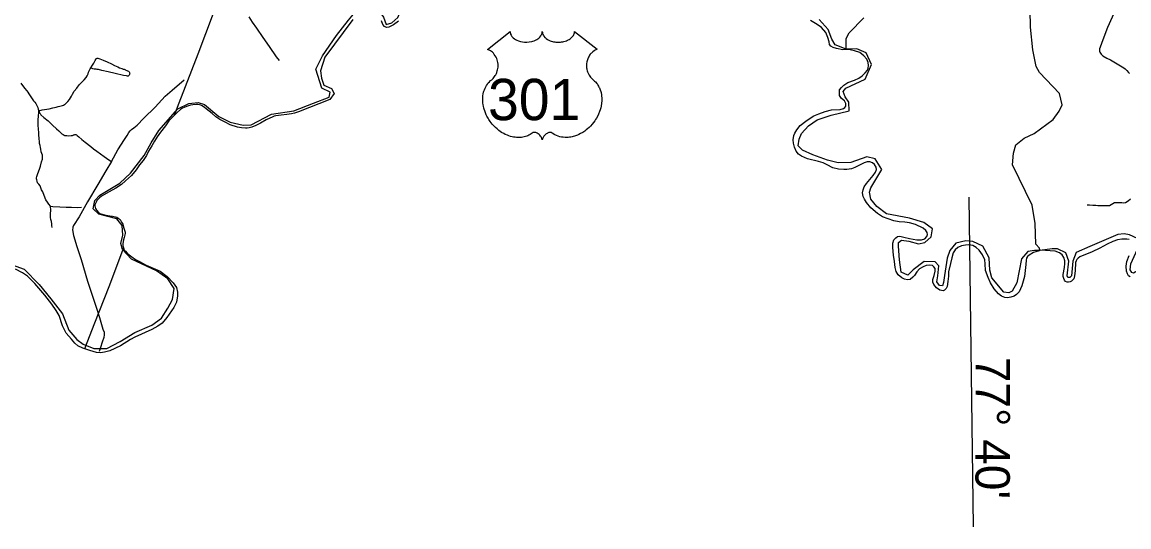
# Model space of a CAD drawing. Extents: x 2290615 to 2522933, y 819489 to 1012715.
# Drawn here: x 2376111 to 2397002, y 866749 to 876281 of the extents above; entities that cross this region are included whole.
import ezdxf

# ---------------------------------------------------------------- set-up
doc = ezdxf.new("R2010")
doc.units = 0
for name, color, linetype in [('Exist Boundary Political CountyLine', 7, 'Continuous'), ('Exist Hydrographic Misc Water Feature', 7, 'Continuous'), ('Exist Road Non-System Type 51', 7, 'Continuous'), ('Exist Road Primary US Shield CELL', 7, 'Continuous'), ('Exist Road Primary US Shield Number Label', 7, 'Continuous'), ('Exist Utilities Electrical Transmission Line', 7, 'Continuous'), ('Map Preparation Longitude Latitude Label', 7, 'Continuous'), ('Map Preparation Longitude Latitude Lines', 7, 'Continuous')]:
    doc.layers.add(name, color=color, linetype=linetype)

msp = doc.modelspace()

# ---------------------------------------------------------------- linework, layer by layer
at = {"layer": 'Exist Boundary Political CountyLine'}
for points in [[(2382354, 876331), (2381825, 875619)], [(2383217, 876302), (2383119, 876230), (2383030, 876184), (2382989, 876179), (2382953, 876201), (2382919, 876239), (2382892, 876303)], [(2392222, 873448), (2392238, 873501), (2392230, 873541), (2392202, 873595), (2392164, 873627), (2392115, 873641), (2392065, 873641), (2392007, 873625), (2391920, 873583), (2391832, 873537), (2391766, 873513), (2391681, 873501), (2391619, 873497), (2391519, 873504), (2391415, 873532), (2391306, 873584), (2391230, 873622), (2391143, 873650), (2390937, 873698), (2390821, 873750), (2390765, 873788), (2390722, 873844), (2390688, 873918), (2390670, 873997), (2390668, 874061), (2390676, 874139), (2390696, 874186), (2390732, 874246), (2390799, 874326), (2390903, 874413), (2390968, 874457), (2391058, 874509), (2391148, 874549), (2391271, 874596), (2391390, 874622), (2391553, 874632), (2391613, 874648), (2391643, 874666), (2391661, 874696), (2391659, 874742), (2391631, 874796), (2391575, 874841), (2391542, 874897), (2391540, 874939), (2391540, 875001), (2391575, 875047), (2391623, 875092), (2391695, 875142), (2391822, 875186), (2391904, 875226), (2391969, 875270), (2392025, 875323), (2392069, 875373), (2392081, 875411), (2392089, 875461), (2392079, 875516), (2392055, 875582), (2392001, 875644), (2391922, 875706), (2391822, 875741), (2391709, 875763), (2391603, 875761), (2391480, 875781), (2391423, 875804), (2391379, 875828), (2391354, 875860), (2391342, 875912), (2391322, 875993), (2391280, 876083), (2391200, 876178), (2391121, 876238), (2390994, 876315)], [(2381825, 875619), (2381745, 875364), (2381761, 875221), (2381809, 875093), (2381952, 875030), (2382000, 874934), (2381920, 874823), (2381325, 874587), (2381253, 874564), (2381193, 874549), (2381105, 874536), (2381002, 874527), (2380900, 874511), (2380870, 874507), (2380844, 874495), (2380719, 874435), (2380612, 874376), (2380520, 874330), (2380445, 874297), (2380395, 874285), (2380361, 874278), (2380329, 874276), (2380251, 874283), (2380177, 874298), (2380038, 874340), (2379942, 874393), (2379845, 874445), (2379770, 874494), (2379696, 874557), (2379588, 874646), (2379554, 874672), (2379510, 874701), (2379486, 874711), (2379458, 874718), (2379427, 874726), (2379399, 874723), (2379331, 874718), (2379292, 874712), (2379254, 874701), (2379214, 874691), (2379172, 874670), (2379136, 874654), (2379099, 874629), (2379037, 874577), (2378974, 874510), (2378883, 874419), (2378819, 874322), (2378720, 874203), (2378662, 874114), (2378609, 874035), (2378558, 873946), (2378499, 873846), (2378458, 873765), (2378393, 873668), (2378327, 873585), (2378262, 873495), (2378177, 873387), (2378063, 873282), (2377986, 873217), (2377877, 873147), (2377754, 873078), (2377607, 872996), (2377569, 872960), (2377522, 872913), (2377508, 872883), (2377481, 872834), (2377481, 872810), (2377494, 872759), (2377514, 872729), (2377551, 872687), (2377581, 872668), (2377625, 872654), (2377695, 872637), (2377764, 872626), (2377820, 872619), (2377874, 872606), (2377900, 872596), (2377922, 872582), (2377940, 872567), (2377959, 872551), (2377989, 872505), (2378012, 872463), (2378026, 872412), (2378054, 872316), (2378054, 872290), (2378048, 872264), (2378037, 872212), (2378020, 872144), (2378011, 872088), (2378009, 872057), (2378028, 872002), (2378040, 871976), (2378062, 871954), (2378095, 871921), (2378158, 871869), (2378210, 871828), (2378264, 871795), (2378327, 871760), (2378383, 871730), (2378440, 871699), (2378496, 871674)], [(2395287, 871959), (2395201, 871930), (2395123, 871883), (2395088, 871853), (2395068, 871825), (2395062, 871783), (2395058, 871705), (2395034, 871476), (2394981, 871304), (2394929, 871189), (2394882, 871137), (2394838, 871105), (2394776, 871089), (2394710, 871075), (2394659, 871081), (2394597, 871107), (2394543, 871153), (2394462, 871244), (2394392, 871360), (2394344, 871461), (2394294, 871592), (2394292, 871715), (2394282, 871793), (2394238, 871886), (2394178, 871976), (2394122, 872028), (2394055, 872060), (2393981, 872074), (2393915, 872072), (2393840, 872058), (2393772, 872024), (2393720, 871982), (2393687, 871924), (2393659, 871829), (2393635, 871725), (2393600, 871565), (2393596, 871481), (2393582, 871384), (2393574, 871288), (2393552, 871248), (2393522, 871220), (2393495, 871210), (2393433, 871218), (2393369, 871266), (2393322, 871324), (2393304, 871372), (2393302, 871424), (2393327, 871497), (2393347, 871579), (2393343, 871627), (2393323, 871659), (2393294, 871686), (2393238, 871692), (2393176, 871684), (2393119, 871659), (2393049, 871625), (2393001, 871567), (2392953, 871497), (2392927, 871466), (2392873, 871421), (2392823, 871413), (2392767, 871429), (2392714, 871452), (2392644, 871506), (2392610, 871572), (2392592, 871646), (2392576, 871759), (2392558, 871879), (2392544, 872026), (2392546, 872108), (2392568, 872171), (2392602, 872209), (2392636, 872231), (2392680, 872239), (2392757, 872219), (2392861, 872193), (2393000, 872169), (2393085, 872168), (2393148, 872192), (2393188, 872236), (2393198, 872268), (2393194, 872308), (2393172, 872347), (2393119, 872389), (2392973, 872461), (2392858, 872489), (2392772, 872503), (2392667, 872509), (2392565, 872527), (2392353, 872607), (2392254, 872665), (2392131, 872775), (2392049, 872874), (2392011, 872940), (2391988, 872991), (2391976, 873058), (2391984, 873116), (2392008, 873172), (2392052, 873232), (2392178, 873386), (2392222, 873448)], [(2397009, 872178), (2396964, 872184), (2396868, 872184), (2396790, 872172), (2396697, 872138), (2396593, 872088), (2396452, 872013), (2396308, 871943), (2396077, 871849), (2396047, 871826), (2396019, 871799), (2396004, 871771), (2395997, 871739), (2395988, 871585), (2395978, 871489), (2395960, 871436), (2395940, 871410), (2395916, 871390), (2395893, 871374), (2395864, 871369), (2395838, 871368), (2395807, 871386), (2395786, 871407), (2395774, 871438), (2395762, 871480), (2395762, 871515), (2395788, 871650), (2395795, 871723), (2395793, 871774), (2395777, 871836), (2395741, 871887), (2395692, 871926), (2395613, 871958), (2395518, 871960), (2395342, 871972), (2395287, 871959)], [(2397026, 871471), (2396994, 871493), (2396973, 871527), (2396956, 871576), (2396949, 871674), (2396964, 871763), (2397010, 871875)], [(2378496, 871674), (2378716, 871577), (2378852, 871475), (2378961, 871360), (2379026, 871272), (2379047, 871184), (2379047, 871111), (2379026, 870996), (2378975, 870890), (2378845, 870704), (2378752, 870599), (2378674, 870538), (2378562, 870476), (2378236, 870332), (2378157, 870291), (2377965, 870170), (2377764, 870071), (2377668, 870047), (2377591, 870037), (2377513, 870045), (2377390, 870079), (2377257, 870125), (2377162, 870169), (2377103, 870217), (2377042, 870292), (2376945, 870407), (2376873, 870546), (2376809, 870741), (2376752, 870833), (2376669, 870954), (2376541, 871122), (2376348, 871347), (2376211, 871482), (2376117, 871549), (2375989, 871613)]]:
    msp.add_lwpolyline(points, dxfattribs=at)
at = {"layer": 'Exist Hydrographic Misc Water Feature'}
for points in [[(2382048, 876026), (2382274, 876320), (2382364, 876429), (2382531, 876516), (2382716, 876543), (2382843, 876497), (2382930, 876372), (2382981, 876237), (2383089, 876266), (2383200, 876366), (2383310, 876622), (2383787, 877043), (2384021, 877192), (2384159, 877254), (2384318, 877210)], [(2395320, 871971), (2395312, 872011), (2395244, 872087), (2395231, 872478), (2395176, 872827), (2394808, 873589), (2394821, 873807), (2394869, 873963), (2395026, 874091), (2395216, 874177), (2395571, 874441), (2395686, 874600), (2395743, 874718), (2395690, 874932), (2395318, 875327), (2395250, 875442), (2395187, 875758), (2395148, 876184), (2395131, 876843)], [(2391663, 875772), (2391668, 875972), (2391725, 876079), (2391997, 876360)], [(2391663, 875772), (2391455, 875850), (2391396, 875960), (2391326, 876141), (2391157, 876332)], [(2375744, 871758), (2376150, 871614), (2376434, 871324), (2376654, 871056), (2376871, 870774), (2376992, 870461), (2377143, 870291), (2377261, 870200), (2377467, 870119), (2377708, 870119), (2377962, 870249), (2378239, 870422), (2378558, 870558), (2378742, 870692), (2378863, 870877), (2378949, 871042), (2378978, 871249), (2378861, 871431), (2378645, 871585), (2378173, 871803), (2378003, 871985), (2377975, 872103), (2378011, 872257), (2377997, 872442), (2377902, 872567), (2377558, 872652), (2377451, 872758), (2377483, 872913), (2377581, 873015), (2377956, 873243), (2378159, 873428), (2378412, 873760), (2378544, 874002), (2378691, 874236), (2379048, 874641), (2379256, 874744), (2379432, 874763), (2379553, 874723), (2379827, 874501), (2380035, 874395), (2380286, 874333), (2380433, 874344), (2380821, 874541), (2381239, 874609), (2381608, 874753), (2381907, 874861), (2381928, 874958), (2381766, 875031), (2381656, 875394), (2381784, 875645), (2382048, 876026)], [(2390777, 874071), (2390824, 874181), (2390957, 874325), (2391119, 874435), (2391380, 874524), (2391725, 874605), (2391718, 874770), (2391644, 874869), (2391606, 874971), (2391661, 875037), (2392025, 875206), (2392146, 875482), (2392040, 875703), (2391869, 875778), (2391663, 875772)], [(2395320, 871971), (2395223, 871968), (2395097, 871948), (2394976, 871809), (2394884, 871360), (2394799, 871202), (2394737, 871172), (2394641, 871179), (2394417, 871455), (2394380, 871599), (2394362, 871831), (2394244, 872048), (2394056, 872136), (2393924, 872151), (2393733, 872107), (2393623, 871967), (2393573, 871822), (2393523, 871496), (2393501, 871363), (2393486, 871301), (2393428, 871308), (2393380, 871378), (2393395, 871492), (2393417, 871676), (2393347, 871757), (2393141, 871761), (2392928, 871606), (2392832, 871503), (2392703, 871562), (2392674, 871790), (2392655, 872051), (2392655, 872118), (2392707, 872162), (2392850, 872143), (2393031, 872092), (2393148, 872118), (2393270, 872228), (2393295, 872375), (2393130, 872497), (2392858, 872577), (2392428, 872662), (2392247, 872798), (2392133, 872938), (2392104, 873067), (2392133, 873155), (2392336, 873501), (2392211, 873700), (2392056, 873740), (2391751, 873633), (2391512, 873626), (2391313, 873674), (2391038, 873777), (2390839, 873861), (2390758, 873946), (2390777, 874071)], [(2397283, 871640), (2397196, 871601), (2397090, 871542), (2397056, 871556), (2397025, 871601), (2397039, 871715), (2397196, 872065), (2397162, 872196), (2397014, 872266), (2396916, 872283), (2396793, 872272), (2396263, 872042), (2396008, 871931), (2395941, 871768), (2395916, 871492), (2395888, 871461), (2395852, 871458), (2395835, 871489), (2395866, 871766), (2395813, 871925), (2395656, 872001), (2395555, 872001), (2395320, 871971)]]:
    msp.add_lwpolyline(points, dxfattribs=at)
at = {"layer": 'Exist Road Non-System Type 51'}
for points in [[(2397011, 877145), (2396996, 877103), (2396964, 877011), (2396949, 876941), (2396935, 876890), (2396777, 876570), (2396597, 876180), (2396508, 875949), (2396460, 875811), (2396450, 875778), (2396449, 875750), (2396449, 875733), (2396452, 875715), (2396465, 875692), (2396477, 875674), (2396512, 875647), (2396584, 875601), (2396653, 875571), (2396908, 875416), (2396931, 875398), (2396947, 875384), (2396966, 875366), (2396995, 875333), (2397014, 875311)], [(2380389, 876380), (2380456, 876278), (2380533, 876164), (2380655, 875994), (2380773, 875823), (2380909, 875626), (2380962, 875555)], [(2377408, 875421), (2377437, 875466), (2377464, 875504), (2377492, 875556), (2377506, 875585), (2377513, 875593), (2377517, 875596), (2377526, 875598), (2377541, 875598), (2377580, 875590), (2377639, 875563), (2377714, 875533), (2377797, 875495), (2377857, 875464), (2377915, 875435), (2377949, 875419), (2377994, 875404), (2378021, 875394), (2378037, 875390), (2378063, 875380), (2378070, 875376), (2378086, 875369), (2378102, 875361), (2378116, 875354), (2378124, 875349), (2378130, 875343), (2378136, 875331), (2378139, 875320), (2378142, 875303), (2378139, 875292), (2378131, 875277), (2378122, 875265), (2378113, 875261), (2378104, 875261), (2378099, 875261), (2378082, 875264), (2378027, 875275), (2377870, 875311), (2377733, 875344), (2377614, 875369), (2377551, 875385), (2377526, 875389), (2377509, 875392), (2377499, 875392), (2377485, 875392), (2377472, 875394), (2377448, 875400), (2377435, 875404), (2377423, 875410), (2377408, 875421)], [(2376425, 874607), (2376491, 874623), (2376621, 874642), (2376693, 874663), (2376756, 874678), (2376790, 874685), (2376825, 874692), (2376872, 874706), (2376890, 874715), (2376911, 874724), (2376923, 874735), (2376945, 874753), (2376972, 874782), (2377006, 874819), (2377026, 874851), (2377045, 874886), (2377063, 874923), (2377092, 874977), (2377141, 875035), (2377188, 875094), (2377246, 875156), (2377283, 875192), (2377319, 875234), (2377341, 875267), (2377357, 875303), (2377366, 875336), (2377376, 875362), (2377393, 875397), (2377408, 875421)], [(2376084, 875129), (2376159, 875034), (2376202, 874984), (2376222, 874958), (2376239, 874929), (2376277, 874871)], [(2377800, 873649), (2377919, 873870), (2378044, 874063), (2378093, 874140), (2378128, 874199), (2378149, 874227), (2378177, 874252), (2378217, 874283), (2378281, 874336), (2378409, 874466), (2378625, 874678), (2378814, 874882), (2378941, 874994), (2379168, 875190)], [(2376277, 874871), (2376328, 874796), (2376348, 874771), (2376367, 874744), (2376390, 874705), (2376405, 874666), (2376417, 874638), (2376425, 874607)], [(2376644, 872805), (2376616, 872842), (2376591, 872882), (2376560, 872928), (2376527, 873010), (2376500, 873074), (2376477, 873114), (2376465, 873155), (2376451, 873189), (2376426, 873220), (2376403, 873247), (2376393, 873276), (2376386, 873302), (2376383, 873323), (2376385, 873341), (2376391, 873367), (2376409, 873425), (2376440, 873507), (2376457, 873558), (2376479, 873643), (2376493, 873694), (2376497, 873740), (2376494, 873769), (2376484, 873798), (2376473, 873833), (2376465, 873880), (2376457, 873916), (2376450, 873953), (2376437, 873987), (2376436, 874021), (2376433, 874082), (2376428, 874154), (2376428, 874203), (2376421, 874251), (2376414, 874340), (2376411, 874390), (2376412, 874448), (2376419, 874491), (2376422, 874524), (2376425, 874562), (2376425, 874607)], [(2376425, 874607), (2376430, 874586), (2376439, 874568), (2376450, 874553), (2376467, 874530), (2376524, 874482), (2376601, 874415), (2376682, 874333), (2376759, 874267), (2376802, 874229), (2376835, 874197), (2376863, 874172), (2376887, 874156), (2376903, 874148), (2376911, 874143), (2376932, 874139), (2376953, 874138), (2376983, 874137), (2377036, 874140), (2377062, 874139), (2377075, 874144), (2377084, 874150), (2377094, 874155), (2377104, 874156), (2377114, 874158), (2377124, 874156), (2377138, 874153), (2377147, 874143), (2377181, 874116), (2377238, 874064), (2377302, 874013), (2377407, 873933), (2377460, 873889), (2377519, 873846), (2377659, 873745), (2377747, 873681), (2377800, 873649)], [(2377800, 873649), (2377692, 873472), (2377540, 873214), (2377348, 872888), (2377190, 872607), (2377078, 872439), (2377068, 872411), (2377066, 872391), (2377063, 872365), (2377068, 872324), (2377083, 872250), (2377145, 872044), (2377224, 871799), (2377348, 871391), (2377506, 870899), (2377570, 870703), (2377634, 870486), (2377659, 870425), (2377662, 870404), (2377659, 870379), (2377652, 870328), (2377621, 870236), (2377588, 870137), (2377567, 870062)], [(2376677, 872402), (2376675, 872439), (2376670, 872474), (2376663, 872514), (2376652, 872555), (2376645, 872591), (2376646, 872626), (2376649, 872670), (2376655, 872726), (2376650, 872756), (2376646, 872780), (2376644, 872805)], [(2376644, 872805), (2376693, 872802), (2376824, 872795), (2376941, 872787), (2377044, 872784), (2377153, 872780), (2377231, 872784)], [(2397031, 872941), (2396991, 872901), (2396937, 872867), (2396903, 872864), (2396866, 872866), (2396807, 872871), (2396732, 872868), (2396701, 872850), (2396666, 872831), (2396634, 872815), (2396579, 872814), (2396517, 872809), (2396486, 872814), (2396453, 872814), (2396417, 872812), (2396381, 872816), (2396323, 872821), (2396260, 872826), (2396213, 872825)]]:
    msp.add_lwpolyline(points, dxfattribs=at)
at = {"layer": 'Exist Road Primary US Shield CELL'}
msp.add_lwpolyline([(2385321, 876105), (2385322, 876087), (2385327, 876067), (2385330, 876056), (2385340, 876035), (2385356, 876011), (2385378, 875987), (2385404, 875966), (2385421, 875955), (2385450, 875940), (2385482, 875926), (2385519, 875915), (2385557, 875908), (2385597, 875903), (2385638, 875902), (2385682, 875906), (2385730, 875915), (2385752, 875921), (2385777, 875929), (2385800, 875939), (2385825, 875952), (2385846, 875965), (2385862, 875977), (2385884, 875999), (2385902, 876021), (2385910, 876033), (2385916, 876046), (2385925, 876071), (2385928, 876082), (2385930, 876106), (2385931, 876086), (2385933, 876074), (2385936, 876062), (2385941, 876049), (2385950, 876031), (2385960, 876016), (2385979, 875994), (2385991, 875982), (2386002, 875974), (2386031, 875954), (2386065, 875937), (2386081, 875929), (2386098, 875923), (2386120, 875917), (2386142, 875912), (2386164, 875908), (2386187, 875905), (2386210, 875903), (2386229, 875902), (2386252, 875903), (2386273, 875904), (2386295, 875906), (2386319, 875910), (2386339, 875915), (2386364, 875921), (2386387, 875930), (2386408, 875939), (2386434, 875952), (2386455, 875966), (2386471, 875978), (2386489, 875995), (2386507, 876016), (2386517, 876030), (2386525, 876046), (2386531, 876062), (2386535, 876079), (2386538, 876094), (2386538, 876106), (2386963, 875768), (2386953, 875764), (2386930, 875753), (2386912, 875742), (2386882, 875721), (2386870, 875710), (2386857, 875698), (2386846, 875686), (2386836, 875674), (2386823, 875657), (2386812, 875640), (2386801, 875621), (2386793, 875604), (2386780, 875570), (2386774, 875549), (2386770, 875530), (2386765, 875492), (2386764, 875474), (2386764, 875456), (2386765, 875438), (2386767, 875420), (2386770, 875401), (2386773, 875384), (2386778, 875364), (2386786, 875340), (2386795, 875317), (2386814, 875280), (2386839, 875243), (2386857, 875222), (2386875, 875204), (2386901, 875181), (2386915, 875169), (2386932, 875153), (2386958, 875122), (2386969, 875107), (2386980, 875091), (2386990, 875074), (2387000, 875056), (2387008, 875040), (2387023, 875004), (2387034, 874968), (2387039, 874950), (2387047, 874908), (2387050, 874887), (2387053, 874847), (2387053, 874797), (2387049, 874751), (2387041, 874696), (2387033, 874663), (2387022, 874626), (2387011, 874593), (2386992, 874544), (2386975, 874509), (2386952, 874468), (2386937, 874443), (2386919, 874416), (2386897, 874386), (2386871, 874353), (2386839, 874319), (2386814, 874293), (2386781, 874264), (2386761, 874247), (2386732, 874225), (2386693, 874199), (2386654, 874177), (2386621, 874160), (2386592, 874147), (2386555, 874133), (2386492, 874116), (2386469, 874111), (2386442, 874107), (2386417, 874105), (2386392, 874103), (2386359, 874103), (2386326, 874106), (2386295, 874110), (2386262, 874117), (2386229, 874127), (2386198, 874139), (2386167, 874154), (2386114, 874187), (2386099, 874195), (2386090, 874198), (2386070, 874199), (2386051, 874195), (2386031, 874187), (2386020, 874181), (2386004, 874170), (2385992, 874161), (2385977, 874147), (2385967, 874135), (2385960, 874126), (2385945, 874103), (2385939, 874092), (2385934, 874078), (2385929, 874057), (2385922, 874083), (2385915, 874101), (2385906, 874116), (2385896, 874129), (2385881, 874146), (2385868, 874159), (2385852, 874172), (2385835, 874182), (2385821, 874189), (2385809, 874194), (2385793, 874198), (2385781, 874199), (2385770, 874199), (2385756, 874196), (2385737, 874182), (2385719, 874169), (2385699, 874157), (2385675, 874144), (2385658, 874136), (2385638, 874128), (2385613, 874120), (2385587, 874113), (2385560, 874108), (2385537, 874104), (2385512, 874102), (2385489, 874101), (2385465, 874102), (2385442, 874103), (2385417, 874106), (2385384, 874110), (2385358, 874116), (2385330, 874124), (2385301, 874133), (2385270, 874145), (2385231, 874162), (2385204, 874175), (2385162, 874200), (2385112, 874234), (2385075, 874265), (2385047, 874289), (2385007, 874331), (2384983, 874357), (2384946, 874406), (2384922, 874441), (2384907, 874466), (2384884, 874507), (2384872, 874533), (2384855, 874571), (2384843, 874605), (2384832, 874638), (2384827, 874659), (2384819, 874695), (2384814, 874721), (2384809, 874757), (2384806, 874794), (2384806, 874828), (2384807, 874857), (2384810, 874891), (2384816, 874926), (2384822, 874956), (2384829, 874978), (2384838, 875005), (2384849, 875034), (2384864, 875062), (2384877, 875086), (2384894, 875111), (2384910, 875132), (2384932, 875156), (2384955, 875177), (2384975, 875194), (2385000, 875218), (2385013, 875233), (2385028, 875253), (2385041, 875272), (2385050, 875289), (2385063, 875314), (2385071, 875332), (2385081, 875361), (2385086, 875381), (2385091, 875407), (2385094, 875431), (2385095, 875462), (2385095, 875487), (2385091, 875516), (2385086, 875544), (2385079, 875569), (2385069, 875597), (2385059, 875618), (2385043, 875646), (2385024, 875671), (2385006, 875693), (2384987, 875711), (2384969, 875726), (2384952, 875738), (2384930, 875751), (2384909, 875761), (2384896, 875766)], close=True, dxfattribs=at)
at = {"layer": 'Exist Utilities Electrical Transmission Line'}
for points in [[(2379719, 876445), (2379427, 875675), (2379071, 874749), (2378981, 874516)], [(2378022, 872020), (2377745, 871282), (2377476, 870597), (2377291, 870113)]]:
    msp.add_lwpolyline(points, dxfattribs=at)
at = {"layer": 'Map Preparation Longitude Latitude Lines'}
msp.add_line((2394071, 866749), (2393987, 872978), dxfattribs=at)

# ---------------------------------------------------------------- texts
at = {"layer": 'Exist Road Primary US Shield Number Label'}
msp.add_text('301', height=780, dxfattribs=at).set_placement((2384906, 874430))
at = {"layer": 'Map Preparation Longitude Latitude Label'}
msp.add_text("77° 40'", height=650, rotation=269.8794, dxfattribs=at).set_placement((2394110, 869962))

doc.saveas('drawing.dxf')
